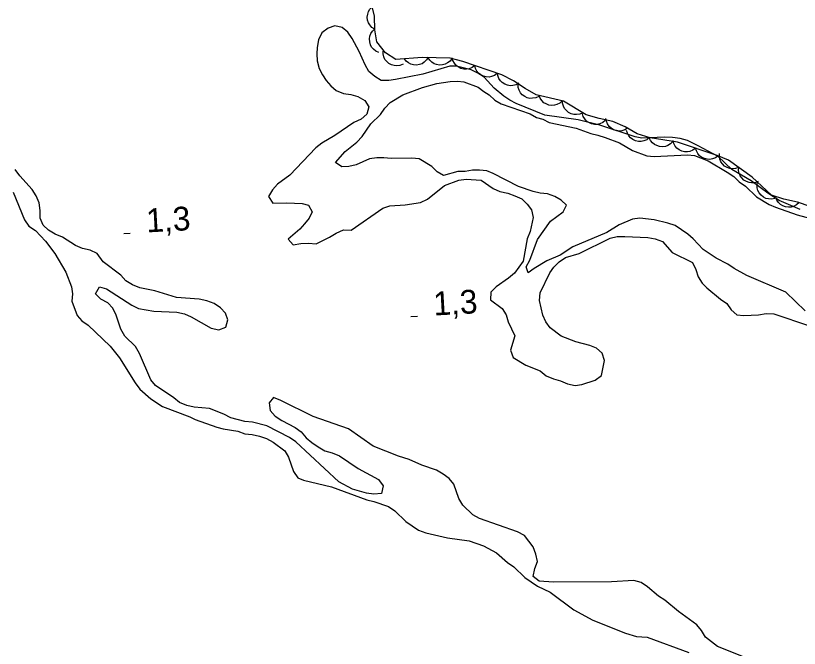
# Model space of a CAD drawing. Extents: x 336540 to 340074, y 5572036 to 5573747.
# Drawn here: x 338688.2 to 338786.9, y 5573151.4 to 5573231.1 of the extents above; entities that cross this region are included whole.
import ezdxf

# ---------------------------------------------------------------- set-up
doc = ezdxf.new("R2010")
doc.units = 0
for name, color, linetype in [('Niveau 2', 7, 'Continuous'), ('Niveau 3', 7, 'Continuous'), ('Niveau 4', 7, 'Continuous'), ('Niveau 44', 7, 'Continuous')]:
    doc.layers.add(name, color=color, linetype=linetype)

msp = doc.modelspace()

# ---------------------------------------------------------------- linework, layer by layer
at = {"layer": 'Niveau 2'}
for points in [[(338733.45, 5573223.45), (338732.71, 5573224.06), (338732.24, 5573224.9), (338731.48, 5573226.59), (338730.6, 5573228.22), (338730.07, 5573229.01), (338729.33, 5573229.62), (338728.42, 5573229.83), (338727.57, 5573229.52), (338726.79, 5573228.94), (338726.35, 5573228.08), (338726.19, 5573227.1), (338726.15, 5573226.31), (338726.22, 5573225.4), (338726.46, 5573224.44), (338726.87, 5573223.65), (338727.34, 5573222.92), (338727.91, 5573222.25), (338728.6, 5573221.69), (338729.52, 5573221.31), (338730.43, 5573221.16), (338731.34, 5573220.9), (338732.2, 5573220.41), (338732.72, 5573219.62), (338732.45, 5573218.7), (338731.73, 5573218.06), (338730.82, 5573217.64), (338728.41, 5573216), (338726.78, 5573215.05), (338726.05, 5573214.47), (338722.76, 5573210.99), (338721.19, 5573209.87), (338720.58, 5573209.17), (338720.08, 5573208.31), (338720.61, 5573207.47), (338722.37, 5573207.51), (338724.3, 5573207.43), (338725.09, 5573207.22), (338725.56, 5573206.38), (338725.18, 5573205.58), (338724.62, 5573204.88), (338724.01, 5573204.19), (338722.55, 5573202.96), (338723.19, 5573202.23), (338724.15, 5573202.42), (338725.11, 5573202.45), (338726.08, 5573202.35), (338727.77, 5573203.18), (338728.61, 5573203.72), (338729.51, 5573204.13), (338730.48, 5573204.1), (338734.46, 5573206.86), (338735.36, 5573207.16), (338737.29, 5573207.26), (338739.21, 5573207.58), (338740.11, 5573208), (338742.24, 5573209.7), (338744.04, 5573210.36), (338744.95, 5573210.49), (338746.88, 5573210.37), (338748.37, 5573209.32), (338749.23, 5573208.94), (338750.2, 5573208.73), (338751.11, 5573208.41), (338751.97, 5573208.03), (338752.66, 5573207.36), (338753.18, 5573206.63), (338753.42, 5573205.67), (338753.05, 5573203.9), (338752.67, 5573202.98), (338752.15, 5573200.18), (338751.04, 5573198.68), (338750.31, 5573198.04), (338748.74, 5573196.92), (338748.07, 5573196.28), (338748.03, 5573195.32), (338749.52, 5573194.21), (338749.99, 5573193.42), (338750.28, 5573192.52), (338751.11, 5573190.77), (338750.57, 5573188.94), (338750.87, 5573188.04), (338752.47, 5573187.05), (338754.3, 5573186.35), (338755.04, 5573185.74), (338755.96, 5573185.36), (338756.87, 5573185.1), (338757.72, 5573184.72), (338758.69, 5573184.51), (338759.54, 5573184.64), (338761.23, 5573185.19), (338762.02, 5573185.78), (338762.38, 5573187.66), (338762.09, 5573188.57), (338761.4, 5573189.23), (338760.54, 5573189.56), (338758.77, 5573190.03), (338756.95, 5573190.73), (338755.57, 5573191.78), (338754.99, 5573192.51), (338754.64, 5573193.35)], [(338787.04, 5573206.68), (338784.41, 5573207.81), (338782.98, 5573208.75), (338780.86, 5573210.3), (338778.45, 5573211.73), (338776.73, 5573213.34), (338774.21, 5573214.71), (338772.84, 5573215.36), (338771.93, 5573215.63), (338770.96, 5573215.77), (338769.99, 5573215.81), (338767.1, 5573215.69), (338766.25, 5573215.84), (338761.8, 5573217.29), (338759.07, 5573217.97), (338754.86, 5573218.56), (338751.27, 5573220.02), (338750.46, 5573220.46), (338749.72, 5573220.95), (338748.51, 5573221.95), (338747.24, 5573223.35), (338746.44, 5573223.84), (338745.58, 5573224.28), (338743.76, 5573224.75), (338742.91, 5573224.73), (338739.52, 5573223.75), (338736.07, 5573223.05), (338735.22, 5573222.92), (338734.26, 5573222.95), (338733.45, 5573223.45)], [(338699.68, 5573196.67), (338702.84, 5573194.63), (338703.69, 5573194.19), (338705.63, 5573193.89), (338708.52, 5573193.73), (338709.49, 5573193.52), (338710.35, 5573193.14), (338712.87, 5573191.72), (338713.83, 5573191.51), (338714.68, 5573191.87), (338714.95, 5573192.78), (338714.65, 5573193.63), (338714.01, 5573194.3), (338713.21, 5573194.85), (338712.3, 5573195.17), (338711.33, 5573195.38), (338708.49, 5573195.6), (338705.75, 5573196.45), (338703.88, 5573196.81), (338702.96, 5573197.19), (338702.1, 5573197.68), (338701.47, 5573198.41), (338699.23, 5573200.07), (338698.47, 5573201.13), (338697.62, 5573201.57), (338696.65, 5573201.78), (338695.74, 5573202.16), (338694.13, 5573203.2), (338693.22, 5573203.58), (338692.36, 5573204.07), (338691.67, 5573204.69), (338691.31, 5573205.59), (338691.3, 5573206.55), (338691.17, 5573207.52), (338690.81, 5573208.42), (338690.29, 5573209.21), (338688.73, 5573210.94), (338688.15, 5573211.72)], [(338754.64, 5573193.35), (338754.21, 5573195.22), (338754.31, 5573196.19), (338755.52, 5573198.72), (338756.02, 5573199.41), (338756.69, 5573200.11), (338757.47, 5573200.64), (338759.22, 5573201.13), (338763.1, 5573203.09), (338764.01, 5573203.28), (338764.97, 5573203.3), (338767.87, 5573203.14), (338768.78, 5573202.99), (338769.69, 5573202.66), (338770.9, 5573201.27), (338773.48, 5573200.01), (338773.89, 5573199.11), (338774.18, 5573198.21), (338774.71, 5573197.42), (338775.28, 5573196.81), (338777.01, 5573195.37), (338777.81, 5573194.82), (338778.33, 5573194.03), (338779.08, 5573193.42), (338779.93, 5573193.33), (338781.8, 5573193.42), (338782.76, 5573193.56), (338783.73, 5573193.52), (338788.23, 5573192.03)], [(338780.1, 5573150.24), (338776.62, 5573151.64), (338775.12, 5573152.8), (338774.6, 5573153.64), (338774.02, 5573154.37), (338771.73, 5573156.03), (338770.01, 5573157.47), (338769.2, 5573157.96), (338767.82, 5573159.12), (338767.02, 5573159.68), (338766.11, 5573159.94), (338763.28, 5573159.77), (338755.97, 5573159.72), (338754.15, 5573159.85), (338753.4, 5573160.46), (338753.61, 5573161.43), (338753.94, 5573162.35), (338753.75, 5573163.26), (338753.4, 5573164.16), (338752.3, 5573165.61), (338751.44, 5573166.05), (338746.65, 5573167.76), (338745.79, 5573168.2), (338744.53, 5573169.42), (338744.06, 5573170.27), (338743.41, 5573172.07), (338742.83, 5573172.8), (338742.08, 5573173.35), (338741.23, 5573173.84), (338739.4, 5573174.49), (338737.8, 5573175.19), (338736.43, 5573175.62), (338733.24, 5573176.86), (338730.14, 5573179.06), (338725.69, 5573180.62), (338721.63, 5573182.63), (338720.72, 5573183.01), (338720.16, 5573182.32), (338720.29, 5573181.35), (338720.93, 5573180.63), (338721.73, 5573180.08), (338723.45, 5573179.2), (338724.19, 5573178.65), (338724.83, 5573177.93), (338725.52, 5573177.32), (338726.32, 5573176.76), (338727.18, 5573176.27), (338728.09, 5573176.01), (338729, 5573175.63), (338731.36, 5573174.03), (338733.93, 5573172.66), (338734.51, 5573171.88), (338734.3, 5573170.91), (338733.33, 5573170.83), (338732.43, 5573170.93), (338730.66, 5573171.46), (338728.94, 5573172.39), (338723.53, 5573177.39), (338722.73, 5573177.94), (338719.87, 5573179.41), (338718.05, 5573179.88), (338717.08, 5573179.98), (338715.32, 5573180.45), (338714.46, 5573180.89), (338712.63, 5573181.59), (338710.7, 5573181.77), (338709.79, 5573181.98), (338708.88, 5573182.36), (338708.13, 5573182.97), (338705.84, 5573184.51), (338705.26, 5573185.24), (338703.84, 5573188.56), (338703.32, 5573189.41), (338701.99, 5573190.74), (338701.47, 5573191.59), (338700.87, 5573193.39), (338700.46, 5573194.24), (338699.82, 5573194.91), (338698.97, 5573195.4), (338698.27, 5573196.07), (338698.77, 5573196.93), (338699.68, 5573196.67)]]:
    msp.add_lwpolyline(points, dxfattribs=at)
at = {"layer": 'Niveau 3'}
for p, q in [((338701.86, 5573203.67), (338702.66, 5573203.72)), ((338738.02, 5573193.2), (338738.82, 5573193.24))]:
    msp.add_line(p, q, dxfattribs=at)
at = {"layer": 'Niveau 4'}
for points in [[(338755.12, 5573200.22), (338753.55, 5573199.27), (338752.77, 5573198.69), (338752.53, 5573199.48), (338752.97, 5573200.28), (338753.95, 5573202.92), (338755.61, 5573205.23), (338757.18, 5573206.41), (338757.62, 5573207.21), (338756.93, 5573207.88), (338756.13, 5573208.32), (338755.22, 5573208.64), (338754.31, 5573208.73), (338753.4, 5573208.94), (338751.57, 5573209.58), (338748.37, 5573211.22), (338747.57, 5573211.55), (338746.66, 5573211.64), (338745.75, 5573211.62), (338744.85, 5573211.49), (338743.94, 5573211.47), (338742.13, 5573210.97), (338741.33, 5573211.41), (338740.64, 5573212.08), (338739.04, 5573213.07), (338738.13, 5573213.16), (338735.52, 5573213.11), (338734.61, 5573213.2), (338733.7, 5573213.18), (338732.8, 5573213.05), (338731.11, 5573212.33), (338730.2, 5573212.08), (338729.3, 5573212.06), (338728.49, 5573212.62), (338729.72, 5573214.01), (338731.18, 5573215.18), (338731.85, 5573215.87), (338732.95, 5573217.49), (338734.18, 5573218.66), (338734.74, 5573219.46), (338735.41, 5573220.16), (338736.98, 5573221.11), (338739.46, 5573222.07), (338741.27, 5573222.56), (338742.97, 5573222.83), (338743.87, 5573222.85), (338744.67, 5573222.75), (338746.5, 5573222.11), (338747.18, 5573221.55), (338747.87, 5573221.11), (338748.56, 5573220.44), (338749.37, 5573220.01), (338753.02, 5573218.72), (338753.82, 5573218.28), (338754.61, 5573218.07), (338755.42, 5573217.63), (338758.83, 5573216.91), (338760.66, 5573216.26), (338761.57, 5573216.06), (338762.48, 5573215.74), (338764.3, 5573215.09), (338765.91, 5573214.1), (338767.73, 5573213.46), (338768.64, 5573213.36), (338772.84, 5573213.57), (338773.75, 5573213.47), (338775.46, 5573212.83), (338777.86, 5573211.4), (338778.67, 5573210.85), (338779.36, 5573210.18), (338780.16, 5573209.63), (338781.54, 5573208.29), (338783.14, 5573207.3), (338783.94, 5573206.98), (338786.68, 5573206.01), (338792.15, 5573204.54)], [(338687.91, 5573208.87), (338689.32, 5573205.37), (338689.9, 5573204.59), (338690.71, 5573204.04), (338691.98, 5573202.7), (338693.14, 5573201.13), (338694.54, 5573198.77), (338695.25, 5573196.96), (338695.38, 5573196.06), (338695.28, 5573195.14), (338695.99, 5573193.34), (338696.57, 5573192.67), (338697.37, 5573192.12), (338700.14, 5573189.45), (338701.3, 5573187.99), (338703.28, 5573184.85), (338703.86, 5573184.06), (338705.24, 5573182.84), (338706.73, 5573181.85), (338710.16, 5573180.56), (338710.84, 5573180.23), (338713.58, 5573179.27), (338714.38, 5573179.06), (338716.2, 5573178.76), (338717.11, 5573178.43), (338718.02, 5573178.34), (338718.93, 5573178.13), (338719.84, 5573177.81), (338720.65, 5573177.37), (338722.14, 5573176.27), (338722.6, 5573175.48), (338723.2, 5573173.67), (338723.78, 5573172.89), (338724.47, 5573172.56), (338728, 5573171.73), (338732.45, 5573170.12), (338733.36, 5573169.91), (338735.18, 5573169.27), (338735.99, 5573168.72), (338737.37, 5573167.38), (338738.98, 5573166.28), (338739.89, 5573165.96), (338742.62, 5573165.33), (338745.35, 5573164.94), (338747.17, 5573164.29), (338748.78, 5573163.42), (338750.16, 5573162.2), (338750.96, 5573161.65), (338752.34, 5573160.31), (338753.14, 5573159.76), (338753.95, 5573159.21), (338755.55, 5573158.45), (338758.53, 5573156.24), (338760.93, 5573154.92), (338765.04, 5573153.31), (338766.41, 5573152.88), (338767.77, 5573152.8), (338773.02, 5573150.86)], [(338787.68, 5573193.91), (338785.24, 5573196.25), (338780.34, 5573198.37), (338778.73, 5573199.25), (338777.93, 5573199.8), (338776.44, 5573200.56), (338774.84, 5573201.66), (338773.57, 5573203), (338772.88, 5573203.56), (338771.28, 5573204.66), (338770.36, 5573204.98), (338768.65, 5573205.4), (338766.84, 5573205.59), (338765.93, 5573205.46), (338764.24, 5573204.74), (338762.67, 5573203.79), (338758.39, 5573201.99), (338756.81, 5573200.94), (338755.12, 5573200.22)]]:
    msp.add_lwpolyline(points, dxfattribs=at)
at = {"layer": 'Niveau 44'}
for points in [[(338733.46, 5573229.4), (338733.1, 5573229.63), (338732.84, 5573229.93), (338732.66, 5573230.21), (338732.56, 5573230.55), (338732.52, 5573230.92), (338732.57, 5573231.3), (338732.65, 5573231.61), (338732.84, 5573231.91), (338733.08, 5573232.19), (338733.37, 5573232.4)], [(338788.28, 5573207.06), (338786.7, 5573207.59), (338784.99, 5573207.98), (338783.41, 5573208.51), (338780.98, 5573210.75), (338778.02, 5573212.9), (338776.58, 5573213.5), (338771.61, 5573215.16), (338768.16, 5573215.7), (338766.52, 5573216.22), (338764.99, 5573217.08), (338763.43, 5573217.77), (338761.72, 5573218.14), (338760.07, 5573218.62), (338757.24, 5573220.34), (338753.8, 5573221.12), (338752.39, 5573221.91), (338750.95, 5573222.91), (338749.48, 5573223.63), (338744.53, 5573225.33), (338742.95, 5573225.74), (338739.44, 5573225.83), (338736.1, 5573225.6), (338734.82, 5573226.43), (338733.73, 5573227.79), (338733.46, 5573229.3), (338733.41, 5573231.06), (338733.06, 5573232.58)], [(338733.97, 5573226.45), (338733.59, 5573226.62), (338733.28, 5573226.88), (338733.06, 5573227.13), (338732.91, 5573227.45), (338732.82, 5573227.81), (338732.81, 5573228.19), (338732.84, 5573228.51), (338732.98, 5573228.84), (338733.18, 5573229.15), (338733.44, 5573229.4)], [(338737.02, 5573225), (338736.63, 5573224.84), (338736.23, 5573224.8), (338735.9, 5573224.81), (338735.57, 5573224.92), (338735.24, 5573225.09), (338734.96, 5573225.35), (338734.74, 5573225.59), (338734.6, 5573225.92), (338734.51, 5573226.28), (338734.5, 5573226.64)], [(338740.19, 5573225.88), (338739.98, 5573225.52), (338739.68, 5573225.24), (338739.41, 5573225.05), (338739.08, 5573224.94), (338738.71, 5573224.88), (338738.33, 5573224.92), (338738.01, 5573224.99), (338737.7, 5573225.16), (338737.41, 5573225.39), (338737.19, 5573225.68)], [(338743.19, 5573225.73), (338742.94, 5573225.39), (338742.62, 5573225.15), (338742.33, 5573224.98), (338741.99, 5573224.9), (338741.62, 5573224.88), (338741.25, 5573224.95), (338740.94, 5573225.05), (338740.65, 5573225.25), (338740.38, 5573225.51), (338740.19, 5573225.81)], [(338746.05, 5573224.81), (338745.71, 5573224.56), (338745.33, 5573224.42), (338745.01, 5573224.35), (338744.66, 5573224.37), (338744.3, 5573224.46), (338743.96, 5573224.65), (338743.69, 5573224.83), (338743.48, 5573225.11), (338743.3, 5573225.44), (338743.21, 5573225.78)], [(338748.88, 5573223.83), (338748.55, 5573223.58), (338748.17, 5573223.44), (338747.85, 5573223.37), (338747.5, 5573223.4), (338747.14, 5573223.49), (338746.8, 5573223.67), (338746.53, 5573223.86), (338746.32, 5573224.13), (338746.14, 5573224.46), (338746.05, 5573224.81)], [(338751.61, 5573222.59), (338751.25, 5573222.38), (338750.85, 5573222.29), (338750.52, 5573222.26), (338750.18, 5573222.33), (338749.83, 5573222.46), (338749.52, 5573222.68), (338749.28, 5573222.9), (338749.1, 5573223.2), (338748.96, 5573223.55), (338748.91, 5573223.91)], [(338754.12, 5573220.94), (338753.74, 5573220.75), (338753.34, 5573220.69), (338753.01, 5573220.67), (338752.67, 5573220.76), (338752.34, 5573220.91), (338752.04, 5573221.15), (338751.81, 5573221.38), (338751.65, 5573221.7), (338751.53, 5573222.05), (338751.5, 5573222.41)], [(338757.08, 5573220.38), (338756.78, 5573220.09), (338756.41, 5573219.91), (338756.1, 5573219.81), (338755.75, 5573219.79), (338755.38, 5573219.84), (338755.03, 5573219.99), (338754.74, 5573220.14), (338754.5, 5573220.4), (338754.29, 5573220.7), (338754.16, 5573221.04)], [(338759.66, 5573218.87), (338759.28, 5573218.69), (338758.88, 5573218.64), (338758.55, 5573218.64), (338758.21, 5573218.74), (338757.88, 5573218.9), (338757.59, 5573219.15), (338757.37, 5573219.39), (338757.22, 5573219.71), (338757.12, 5573220.07), (338757.1, 5573220.42)], [(338762.49, 5573217.91), (338762.17, 5573217.65), (338761.8, 5573217.49), (338761.48, 5573217.4), (338761.13, 5573217.41), (338760.77, 5573217.48), (338760.42, 5573217.65), (338760.14, 5573217.82), (338759.92, 5573218.09), (338759.72, 5573218.41), (338759.61, 5573218.75)], [(338765.31, 5573216.94), (338764.96, 5573216.72), (338764.56, 5573216.61), (338764.24, 5573216.57), (338763.89, 5573216.62), (338763.54, 5573216.74), (338763.22, 5573216.95), (338762.97, 5573217.16), (338762.78, 5573217.46), (338762.63, 5573217.8), (338762.57, 5573218.15)], [(338768.04, 5573215.74), (338767.71, 5573215.48), (338767.34, 5573215.33), (338767.01, 5573215.25), (338766.66, 5573215.27), (338766.3, 5573215.35), (338765.96, 5573215.52), (338765.69, 5573215.7), (338765.47, 5573215.98), (338765.28, 5573216.3), (338765.18, 5573216.64)], [(338771, 5573215.26), (338770.72, 5573214.95), (338770.36, 5573214.75), (338770.06, 5573214.62), (338769.71, 5573214.58), (338769.34, 5573214.61), (338768.98, 5573214.73), (338768.68, 5573214.87), (338768.42, 5573215.1), (338768.19, 5573215.39), (338768.04, 5573215.72)], [(338773.87, 5573214.4), (338773.54, 5573214.15), (338773.16, 5573214.01), (338772.84, 5573213.93), (338772.49, 5573213.96), (338772.13, 5573214.04), (338771.79, 5573214.22), (338771.52, 5573214.41), (338771.3, 5573214.68), (338771.12, 5573215.01), (338771.03, 5573215.36)], [(338776.72, 5573213.45), (338776.38, 5573213.2), (338776, 5573213.06), (338775.68, 5573212.98), (338775.33, 5573213.01), (338774.97, 5573213.09), (338774.63, 5573213.27), (338774.36, 5573213.46), (338774.15, 5573213.73), (338773.97, 5573214.06), (338773.87, 5573214.4)], [(338779.3, 5573211.97), (338778.91, 5573211.83), (338778.5, 5573211.81), (338778.17, 5573211.83), (338777.85, 5573211.96), (338777.53, 5573212.15), (338777.26, 5573212.42), (338777.06, 5573212.68), (338776.93, 5573213.01), (338776.86, 5573213.37), (338776.87, 5573213.73)], [(338781.73, 5573210.21), (338781.34, 5573210.06), (338780.93, 5573210.04), (338780.6, 5573210.07), (338780.27, 5573210.2), (338779.96, 5573210.39), (338779.69, 5573210.66), (338779.49, 5573210.92), (338779.36, 5573211.25), (338779.29, 5573211.61), (338779.3, 5573211.97)], [(338783.87, 5573208.09), (338783.46, 5573207.99), (338783.05, 5573208.02), (338782.73, 5573208.08), (338782.42, 5573208.25), (338782.13, 5573208.47), (338781.89, 5573208.78), (338781.72, 5573209.06), (338781.64, 5573209.4), (338781.61, 5573209.77), (338781.66, 5573210.12)], [(338786.9, 5573207.55), (338786.59, 5573207.26), (338786.22, 5573207.08), (338785.91, 5573206.98), (338785.56, 5573206.96), (338785.19, 5573207.01), (338784.84, 5573207.16), (338784.55, 5573207.32), (338784.31, 5573207.57), (338784.1, 5573207.88), (338783.97, 5573208.21)]]:
    msp.add_lwpolyline(points, dxfattribs=at)

# ---------------------------------------------------------------- texts
at = {"layer": 'Niveau 3'}
for p in [(338704.74, 5573203.79), (338740.9, 5573193.32)]:
    msp.add_text('1,3    ', height=3, rotation=3.11821, dxfattribs=at).set_placement(p)

doc.saveas('drawing.dxf')
